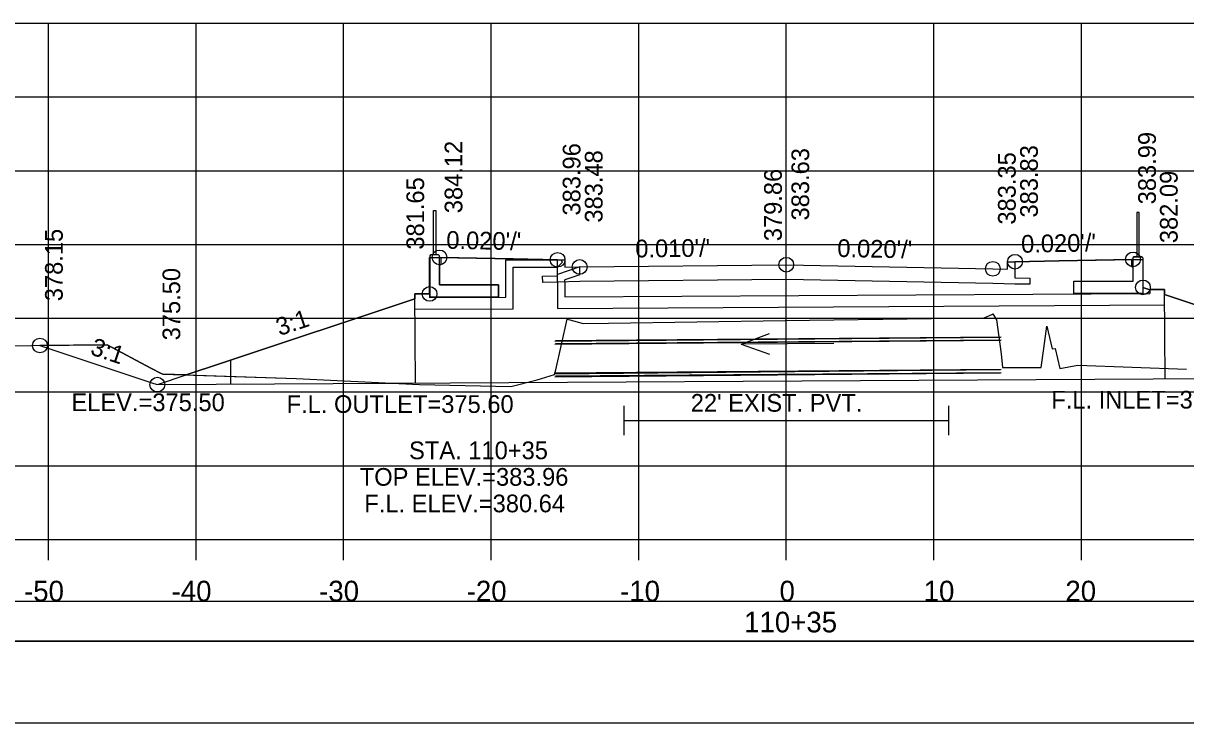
# Model space of a CAD drawing. Extents: x -37291014 to -37290680, y -936053 to -933067.
# Drawn here: x -37290894.8 to -37290816, y -934066.7 to -934019.3 of the extents above; entities that cross this region are included whole.
import ezdxf

# ---------------------------------------------------------------- set-up
doc = ezdxf.new("R2010")
doc.units = 0
for name, color, linetype in [('Default', 7, 'Continuous'), ('R_Alt Surface', 7, 'Continuous'), ('R_Axis', 7, 'Continuous'), ('R_Axis Annot', 7, 'Continuous'), ('R_Contours', 7, 'Continuous'), ('R_Exist Surface', 7, 'Continuous'), ('R_Fin Surface', 7, 'Continuous'), ('R_Grid', 7, 'Continuous'), ('R_No Plot', 7, 'Continuous'), ('R_Water', 7, 'Continuous'), ('R_Water Annot', 7, 'Continuous'), ('R_Xsect Elev', 7, 'Continuous'), ('R_Xsect Slope', 7, 'Continuous')]:
    doc.layers.add(name, color=color, linetype=linetype)

msp = doc.modelspace()

# ---------------------------------------------------------------- linework, layer by layer
at = {"layer": 'Default'}
for p, q in [((-37290867.018, -934034.973), (-37290867.018, -934031.973)), ((-37290867.018, -934031.973), (-37290866.852, -934031.973)), ((-37290866.852, -934031.973), (-37290866.852, -934034.973)), ((-37290819.352, -934032.107), (-37290819.352, -934035.107)), ((-37290819.185, -934032.107), (-37290819.352, -934032.107)), ((-37290819.185, -934035.107), (-37290819.185, -934032.107)), ((-37290867.206, -934034.994), (-37290867.268, -934035.056)), ((-37290867.268, -934035.056), (-37290867.268, -934037.854)), ((-37290866.664, -934034.973), (-37290867.206, -934034.973)), ((-37290867.206, -934034.973), (-37290867.206, -934034.994)), ((-37290866.664, -934034.994), (-37290867.206, -934034.994)), ((-37290866.664, -934034.994), (-37290866.664, -934034.973)), ((-37290866.602, -934035.056), (-37290866.664, -934034.994)), ((-37290866.602, -934037.021), (-37290866.602, -934035.056)), ((-37290819.602, -934035.19), (-37290819.539, -934035.128)), ((-37290819.602, -934036.764), (-37290819.602, -934035.19)), ((-37290819.539, -934035.107), (-37290818.997, -934035.107)), ((-37290819.539, -934035.128), (-37290819.539, -934035.107)), ((-37290819.539, -934035.128), (-37290818.997, -934035.128)), ((-37290818.997, -934035.107), (-37290818.997, -934035.128)), ((-37290818.997, -934035.128), (-37290818.935, -934035.19)), ((-37290818.935, -934035.19), (-37290818.935, -934037.597)), ((-37290823.605, -934037.597), (-37290823.605, -934036.764)), ((-37290823.605, -934036.764), (-37290819.602, -934036.764)), ((-37290862.598, -934037.021), (-37290866.602, -934037.021)), ((-37290862.598, -934037.854), (-37290862.598, -934037.021)), ((-37290823.605, -934037.597), (-37290818.935, -934037.597)), ((-37290862.598, -934037.854), (-37290867.268, -934037.854))]:
    msp.add_line(p, q, dxfattribs=at)
for points in [[(-37290866.518, -934035.661), (-37290866.602, -934035.661), (-37290866.602, -934035.161), (-37290866.518, -934035.161), (-37290866.518, -934035.661)], [(-37290819.685, -934035.794), (-37290819.602, -934035.794), (-37290819.602, -934035.294), (-37290819.685, -934035.294), (-37290819.685, -934035.794)]]:
    msp.add_lwpolyline(points, dxfattribs=at)
for points in [[(-37290992.481, -934061.188), (-37290693.722, -934061.188), (-37290693.722, -934058.482), (-37290992.481, -934058.482)], [(-37290992.481, -934066.71), (-37290693.722, -934066.71), (-37290693.722, -934061.188), (-37290992.481, -934061.188)]]:
    msp.add_lwpolyline(points, close=True, dxfattribs=at)
at = {"layer": 'R_Alt Surface'}
for points in [[(-37290827.602, -934035.454), (-37290827.602, -934036.547), (-37290826.592, -934036.568), (-37290826.602, -934036.984), (-37290827.602, -934036.964), (-37290829.102, -934036.934), (-37290843.102, -934036.654), (-37290857.102, -934036.801), (-37290858.602, -934036.831), (-37290859.602, -934036.851), (-37290859.612, -934036.434), (-37290858.602, -934036.414), (-37290858.602, -934035.321)], [(-37290854.102, -934045.221), (-37290854.102, -934047.221)], [(-37290832.102, -934045.221), (-37290832.102, -934047.221)], [(-37290854.102, -934046.221), (-37290832.102, -934046.221)]]:
    msp.add_lwpolyline(points, dxfattribs=at)
at = {"layer": 'R_Axis'}
for p, q in [((-37290993.102, -934054.282), (-37290693.102, -934054.282)), ((-37290893.102, -934055.682), (-37290893.102, -934054.282)), ((-37290883.102, -934055.682), (-37290883.102, -934054.282)), ((-37290873.102, -934055.682), (-37290873.102, -934054.282)), ((-37290863.102, -934055.682), (-37290863.102, -934054.282)), ((-37290853.102, -934055.682), (-37290853.102, -934054.282)), ((-37290843.102, -934055.682), (-37290843.102, -934054.282)), ((-37290833.102, -934055.682), (-37290833.102, -934054.282)), ((-37290823.102, -934055.682), (-37290823.102, -934054.282))]:
    msp.add_line(p, q, dxfattribs=at)
at = {"layer": 'R_Contours'}
for p, q in [((-37290866.602, -934035.661), (-37290866.602, -934037.021)), ((-37290819.602, -934036.764), (-37290819.602, -934035.794)), ((-37290823.605, -934037.597), (-37290823.605, -934036.764)), ((-37290823.605, -934036.764), (-37290819.602, -934036.764)), ((-37290867.268, -934037.854), (-37290867.268, -934037.632)), ((-37290866.602, -934037.021), (-37290862.598, -934037.021)), ((-37290862.598, -934037.021), (-37290862.598, -934037.854)), ((-37290818.935, -934037.597), (-37290823.605, -934037.597)), ((-37290818.935, -934037.192), (-37290818.935, -934037.597)), ((-37290862.598, -934037.854), (-37290867.268, -934037.854)), ((-37290883.769, -934043.13), (-37290885.358, -934043.079))]:
    msp.add_line(p, q, dxfattribs=at)
for points in [[(-37290866.518, -934035.162), (-37290866.518, -934035.661), (-37290866.602, -934035.661)], [(-37290858.602, -934035.321), (-37290861.602, -934035.261), (-37290866.518, -934035.162)], [(-37290819.685, -934035.296), (-37290824.602, -934035.394), (-37290827.602, -934035.454)], [(-37290819.602, -934035.794), (-37290819.685, -934035.794), (-37290819.685, -934035.296)], [(-37290827.602, -934035.454), (-37290827.602, -934036.547), (-37290826.592, -934036.568), (-37290826.602, -934036.984), (-37290827.602, -934036.964), (-37290829.102, -934036.934), (-37290843.102, -934036.654), (-37290857.102, -934036.801), (-37290858.602, -934036.831), (-37290859.602, -934036.851), (-37290859.612, -934036.434), (-37290858.602, -934036.414), (-37290858.602, -934035.321)], [(-37290867.273, -934037.632), (-37290868.272, -934037.637), (-37290868.27, -934037.964), (-37290881.388, -934042.337), (-37290883.769, -934043.13)], [(-37290867.268, -934037.632), (-37290867.273, -934037.632)], [(-37290818.931, -934037.192), (-37290818.935, -934037.192)], [(-37290802.099, -934042.802), (-37290817.46, -934037.682), (-37290817.462, -934037.339), (-37290818.462, -934037.348), (-37290818.931, -934037.192)], [(-37290883.769, -934043.13), (-37290876.322, -934043.368), (-37290867.958, -934043.771), (-37290861.775, -934043.904), (-37290859.975, -934043.469), (-37290858.814, -934043.099), (-37290858.715, -934042.776), (-37290857.943, -934039.343), (-37290857.778, -934039.38), (-37290856.86, -934039.633), (-37290855.153, -934039.607), (-37290843.178, -934039.427), (-37290831.611, -934039.274), (-37290829.689, -934039.258), (-37290829.168, -934039.024), (-37290829.111, -934038.981), (-37290828.865, -934039.392), (-37290828.528, -934041.69), (-37290828.438, -934042.618), (-37290827.444, -934042.626), (-37290825.837, -934042.627), (-37290825.649, -934041.341), (-37290825.452, -934039.812), (-37290825.09, -934041.362), (-37290824.877, -934041.34), (-37290824.557, -934042.695), (-37290823.338, -934042.473), (-37290815.982, -934042.738)], [(-37290885.358, -934043.079), (-37290885.477, -934043.034), (-37290886.172, -934042.663), (-37290889.124, -934041.085), (-37290893.685, -934041.129)], [(-37290893.685, -934041.129), (-37290892.817, -934041.418), (-37290885.965, -934043.701), (-37290885.724, -934043.782), (-37290883.769, -934043.13)]]:
    msp.add_lwpolyline(points, dxfattribs=at)
at = {"layer": 'R_Exist Surface'}
msp.add_lwpolyline([(-37290896.846, -934041.159), (-37290889.124, -934041.085), (-37290886.172, -934042.663), (-37290885.477, -934043.034), (-37290885.358, -934043.079), (-37290876.322, -934043.368), (-37290867.958, -934043.771), (-37290861.775, -934043.904), (-37290859.975, -934043.469), (-37290858.814, -934043.099), (-37290858.715, -934042.776), (-37290857.943, -934039.343), (-37290857.778, -934039.38), (-37290856.86, -934039.633), (-37290855.153, -934039.607), (-37290843.178, -934039.427), (-37290831.611, -934039.274), (-37290829.689, -934039.258), (-37290829.168, -934039.024), (-37290829.111, -934038.981), (-37290828.865, -934039.392), (-37290828.528, -934041.69), (-37290828.438, -934042.618), (-37290827.444, -934042.626), (-37290825.837, -934042.627), (-37290825.649, -934041.341), (-37290825.452, -934039.812), (-37290825.09, -934041.362), (-37290824.877, -934041.34), (-37290824.557, -934042.695), (-37290823.338, -934042.473), (-37290815.982, -934042.738)], dxfattribs=at)
at = {"layer": 'R_Fin Surface'}
msp.add_lwpolyline([(-37290893.685, -934041.129), (-37290892.817, -934041.418), (-37290885.965, -934043.701), (-37290885.724, -934043.782), (-37290883.769, -934043.13), (-37290881.388, -934042.337), (-37290868.27, -934037.964), (-37290868.272, -934037.637), (-37290867.273, -934037.632), (-37290867.272, -934035.161), (-37290866.602, -934035.161), (-37290861.602, -934035.261), (-37290858.602, -934035.321), (-37290858.102, -934035.321), (-37290858.101, -934035.821), (-37290857.102, -934035.801), (-37290843.102, -934035.654), (-37290829.102, -934035.934), (-37290828.103, -934035.954), (-37290828.102, -934035.454), (-37290827.602, -934035.454), (-37290824.602, -934035.394), (-37290819.602, -934035.294), (-37290818.932, -934035.294), (-37290818.931, -934037.192), (-37290818.462, -934037.348), (-37290817.462, -934037.339), (-37290817.46, -934037.682), (-37290802.099, -934042.802)], dxfattribs=at)
at = {"layer": 'R_Grid'}
for p, q in [((-37290993.102, -934019.282), (-37290693.102, -934019.282)), ((-37290893.102, -934054.282), (-37290893.102, -934019.282)), ((-37290883.102, -934054.282), (-37290883.102, -934019.282)), ((-37290873.102, -934054.282), (-37290873.102, -934019.282)), ((-37290863.102, -934054.282), (-37290863.102, -934019.282)), ((-37290853.102, -934054.282), (-37290853.102, -934019.282)), ((-37290843.102, -934054.282), (-37290843.102, -934019.282)), ((-37290833.102, -934054.282), (-37290833.102, -934019.282)), ((-37290823.102, -934054.282), (-37290823.102, -934019.282)), ((-37290993.102, -934024.282), (-37290693.102, -934024.282)), ((-37290993.102, -934029.282), (-37290693.102, -934029.282)), ((-37290993.102, -934034.282), (-37290693.102, -934034.282)), ((-37290993.102, -934039.282), (-37290693.102, -934039.282)), ((-37290993.102, -934044.282), (-37290693.102, -934044.282)), ((-37290993.102, -934049.282), (-37290693.102, -934049.282)), ((-37290993.102, -934054.282), (-37290693.102, -934054.282))]:
    msp.add_line(p, q, dxfattribs=at)
at = {"layer": 'R_No Plot'}
for p, q in [((-37290828.594, -934040.582), (-37290858.789, -934040.864)), ((-37290828.537, -934040.558), (-37290858.753, -934040.804)), ((-37290828.594, -934042.999), (-37290858.789, -934043.281)), ((-37290828.537, -934042.975), (-37290858.753, -934043.221))]:
    msp.add_line(p, q, dxfattribs=at)
for centre in [(-37290866.602, -934035.161), (-37290858.602, -934035.321), (-37290857.102, -934035.801), (-37290843.102, -934035.654), (-37290827.602, -934035.454), (-37290819.602, -934035.294), (-37290829.102, -934035.934), (-37290829.102, -934035.934), (-37290818.931, -934037.192), (-37290867.273, -934037.632), (-37290893.685, -934041.129), (-37290885.724, -934043.782)]:
    msp.add_circle(centre, 0.5, dxfattribs=at)
at = {"layer": 'R_Water'}
for p, q in [((-37290862.102, -934035.321), (-37290858.352, -934035.321)), ((-37290861.602, -934035.821), (-37290858.602, -934035.821)), ((-37290858.269, -934035.486), (-37290858.602, -934035.821)), ((-37290857.102, -934035.801), (-37290858.602, -934036.321)), ((-37290858.269, -934035.486), (-37290858.352, -934035.321)), ((-37290858.602, -934036.821), (-37290858.602, -934036.321)), ((-37290857.102, -934036.33), (-37290858.102, -934036.676)), ((-37290858.102, -934036.821), (-37290858.102, -934036.676)), ((-37290868.272, -934037.637), (-37290867.272, -934037.632)), ((-37290868.237, -934043.679), (-37290868.272, -934037.637)), ((-37290867.272, -934037.632), (-37290867.271, -934037.882)), ((-37290858.102, -934037.828), (-37290818.46, -934037.595)), ((-37290817.462, -934037.339), (-37290818.462, -934037.345)), ((-37290818.462, -934037.345), (-37290818.46, -934037.595)), ((-37290817.426, -934043.38), (-37290817.462, -934037.339)), ((-37290867.271, -934037.882), (-37290862.102, -934037.851)), ((-37290858.602, -934038.622), (-37290817.456, -934038.38)), ((-37290868.266, -934038.679), (-37290861.602, -934038.64)), ((-37290828.594, -934040.791), (-37290858.789, -934041.073)), ((-37290828.537, -934040.767), (-37290858.753, -934041.013)), ((-37290880.736, -934043.752), (-37290880.746, -934042.123)), ((-37290828.594, -934042.791), (-37290858.789, -934043.073)), ((-37290828.537, -934042.767), (-37290858.753, -934043.013)), ((-37290885.723, -934043.782), (-37290800.65, -934043.282))]:
    msp.add_line(p, q, dxfattribs=at)
for points in [[(-37290862.102, -934037.851), (-37290862.102, -934035.321)], [(-37290861.602, -934038.64), (-37290861.602, -934035.821)], [(-37290857.102, -934036.33), (-37290857.102, -934035.801)], [(-37290858.602, -934036.821), (-37290858.602, -934038.622)], [(-37290858.102, -934036.821), (-37290858.102, -934037.828)]]:
    msp.add_lwpolyline(points, dxfattribs=at)
at = {"layer": 'R_Water Annot'}
for p, q in [((-37290846.156, -934041.032), (-37290844.236, -934040.32)), ((-37290839.871, -934040.995), (-37290846.156, -934041.032)), ((-37290846.156, -934041.032), (-37290844.228, -934041.72))]:
    msp.add_line(p, q, dxfattribs=at)
at = {"layer": 'R_Xsect Elev'}
msp.add_line((-37290843.102, -934039.426), (-37290843.102, -934027.058), dxfattribs=at)

# ---------------------------------------------------------------- texts
at = {"layer": 'R_Axis Annot'}
for s, p in [('-50', (-37290894.761, -934058.482)), ('-40', (-37290884.761, -934058.482)), ('-30', (-37290874.761, -934058.482)), ('-20', (-37290864.761, -934058.482)), ('-10', (-37290854.364, -934058.482)), ('0', (-37290843.559, -934058.482)), ('10', (-37290833.791, -934058.482)), ('20', (-37290824.187, -934058.482)), ('110+35', (-37290845.957, -934060.582))]:
    msp.add_text(s, height=1.4, dxfattribs=at).set_placement(p)
at = {"layer": 'R_Water'}
msp.add_text("22' EXIST. PVT.", height=1.2, dxfattribs=at).set_placement((-37290849.575, -934045.621))
at = {"layer": 'R_Water Annot'}
for s, p in [('F.L. OUTLET=375.60', (-37290876.963, -934045.703)), ('F.L. INLET=375.90', (-37290825.141, -934045.405)), ('STA. 110+35', (-37290868.666, -934048.84)), ('TOP ELEV.=383.96', (-37290872.006, -934050.64)), ('F.L. ELEV.=380.64', (-37290871.699, -934052.44))]:
    msp.add_text(s, height=1.2, dxfattribs=at).set_placement(p)
at = {"layer": 'R_Xsect Elev'}
for s, p in [('384.12', (-37290865.052, -934032.161)), ('383.99', (-37290818.052, -934031.56)), ('383.96', (-37290857.052, -934032.321)), ('383.48', (-37290855.552, -934032.801)), ('383.63', (-37290841.552, -934032.654)), ('383.35', (-37290827.552, -934032.934)), ('383.83', (-37290826.052, -934032.454)), ('381.65', (-37290867.646, -934034.632)), ('379.86', (-37290843.402, -934034.058)), ('382.09', (-37290816.578, -934034.192)), ('378.15', (-37290892.135, -934038.129)), ('375.50', (-37290884.174, -934040.782))]:
    msp.add_text(s, height=1.2, rotation=90, dxfattribs=at).set_placement(p)
msp.add_text('ELEV.=375.50', height=1.2, dxfattribs=at).set_placement((-37290891.55, -934045.582))
at = {"layer": 'R_Xsect Slope'}
for s, rotation, p in [("0.020'/'", 358.85424, (-37290866.151, -934034.569)), ("0.020'/'", 1.14576, (-37290827.175, -934034.846)), ("0.010'/'", 0.59906, (-37290853.33, -934035.161)), ("0.020'/'", 358.85424, (-37290839.651, -934035.123)), ('3:1', 18.43323, (-37290877.446, -934040.495)), ('3:1', 341.56677, (-37290890.335, -934041.718))]:
    msp.add_text(s, height=1.2, rotation=rotation, dxfattribs=at).set_placement(p)

doc.saveas('drawing.dxf')
